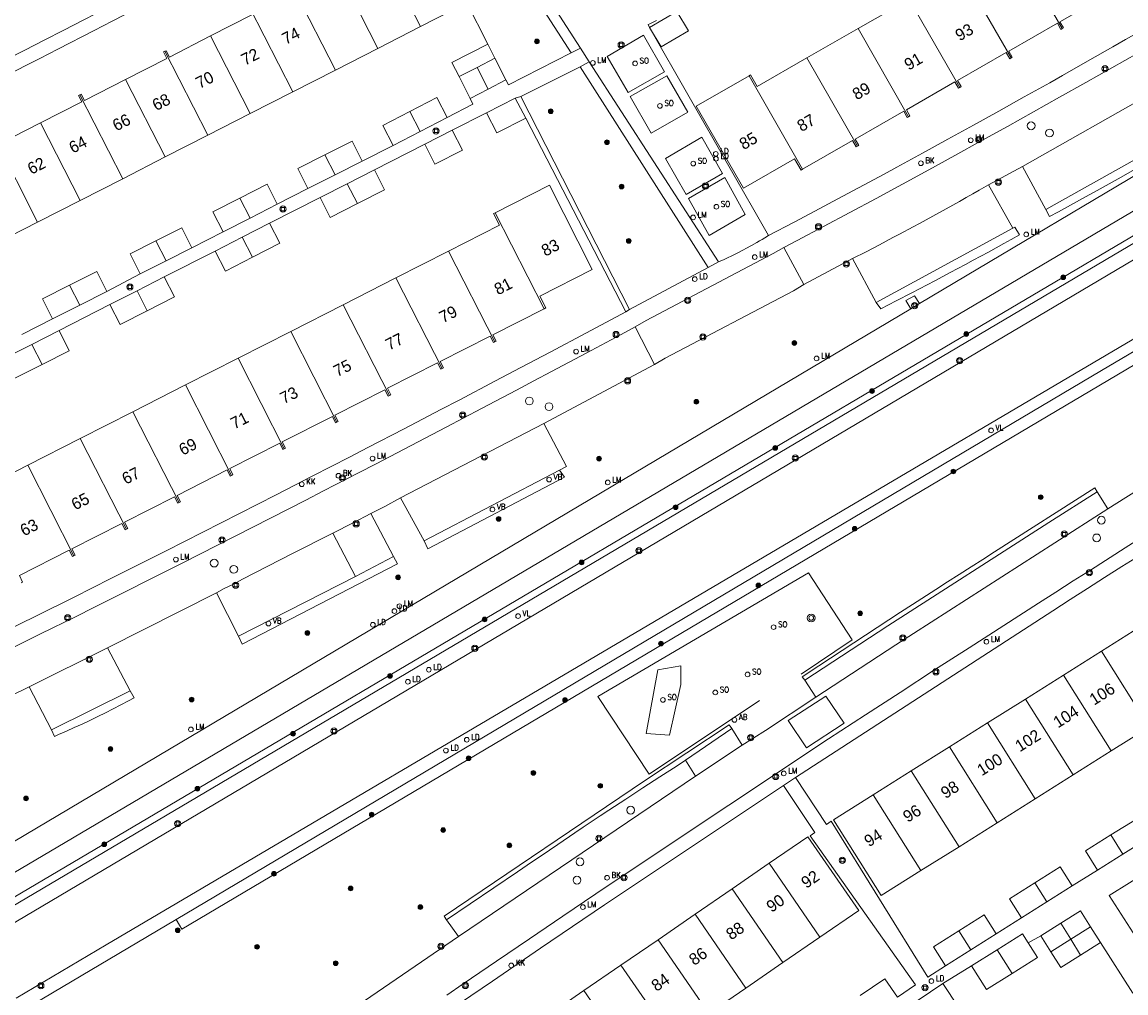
# Model space of a CAD drawing. Header units: metres. Extents: x 138165 to 154469, y 480134 to 494189.
# Tile 770 of 1056: x 145701 to 145819, y 488327 to 488431. Entities that reach past the tile are written whole.
import ezdxf

# ---------------------------------------------------------------- set-up
doc = ezdxf.new("R2010")
doc.units = ezdxf.units.M
doc.header["$LTSCALE"] = 0.001
doc.header["$MEASUREMENT"] = 0
for name, color, linetype, lineweight in [('Level 5', 7, 'Continuous', 0), ('TOP-L-terrein schutting raster hek leuning', 7, 'Continuous', 0), ('TOP-L-topo objecten punt', 7, 'Continuous', 0), ('TOP-L-topo objecten vlak', 7, 'Continuous', 0), ('TOP-L-verharding molgoot', 7, 'Continuous', 0), ('TOP-T-topo huisnummering naamgeving', 7, 'Continuous', 0)]:
    doc.layers.add(name, color=color, linetype=linetype, lineweight=lineweight)
doc.styles.add('Style-INTL_ISO', font='INTL_ISO.shx')
doc.styles.add('Style-STANDARD', font='STANDARD.shx')

# ---------------------------------------------------------------- blocks, each defined once
blk = doc.blocks.new('24')
at = {"layer": 'TOP-L-topo objecten punt', "color": 7, "linetype": 'Continuous', "lineweight": 0}
for radius in [0.025, 0.0182, 0.0115, 0.005]:
    blk.add_circle((0, 0), radius, dxfattribs=at)
blk = doc.blocks.new('129')
at = {"layer": 'TOP-L-topo objecten punt', "color": 7, "linetype": 'Continuous', "lineweight": 0}
blk.add_circle((0, 0), 0.025, dxfattribs=at)
at = {"layer": 'TOP-L-topo objecten punt', "color": 7, "linetype": 'Continuous', "lineweight": 0, "style": 'Style-STANDARD'}
blk.add_text('SO', height=0.06, dxfattribs=at).set_placement((0.0483, 0))
blk = doc.blocks.new('39')
at = {"layer": 'TOP-L-topo objecten punt', "color": 7, "linetype": 'Continuous', "lineweight": 0}
for p, q in [((0.0175, 0.0175), (-0.0175, 0.0175)), ((-0.0175, 0.0175), (-0.0175, -0.0175)), ((0.0175, 0.0175), (0.0175, -0.0175)), ((0.0175, -0.0175), (-0.0175, -0.0175))]:
    blk.add_line(p, q, dxfattribs=at)
blk.add_circle((0, 0), 0.0332, dxfattribs=at)
blk = doc.blocks.new('121')
at = {"layer": 'TOP-L-topo objecten punt', "color": 7, "linetype": 'Continuous', "lineweight": 0}
blk.add_circle((0, 0), 0.025, dxfattribs=at)
at = {"layer": 'TOP-L-topo objecten punt', "color": 7, "linetype": 'Continuous', "lineweight": 0, "style": 'Style-STANDARD'}
blk.add_text('LD', height=0.06, dxfattribs=at).set_placement((0.0483, 0))
blk = doc.blocks.new('*U13')
at = {"layer": 'Level 5', "color": 7, "linetype": 'Continuous', "lineweight": 0}
blk.add_circle((0, 0), 0.0415, dxfattribs=at)
blk = doc.blocks.new('150')
at = {"layer": 'Level 5', "color": 7, "linetype": 'Continuous', "lineweight": 0}
blk.add_blockref('*U13', (0, 0), dxfattribs=at)
blk = doc.blocks.new('72')
at = {"layer": 'TOP-L-topo objecten punt', "color": 7, "linetype": 'Continuous', "lineweight": 0}
blk.add_circle((0, 0), 0.025, dxfattribs=at)
at = {"layer": 'TOP-L-topo objecten punt', "color": 7, "linetype": 'Continuous', "lineweight": 0, "style": 'Style-STANDARD'}
blk.add_text('BK', height=0.06, dxfattribs=at).set_placement((0.0483, 0))
blk = doc.blocks.new('16')
at = {"layer": 'TOP-L-topo objecten punt', "color": 7, "linetype": 'Continuous', "lineweight": 0}
blk.add_circle((0, 0), 0.025, dxfattribs=at)
at = {"layer": 'TOP-L-topo objecten punt', "color": 7, "linetype": 'Continuous', "lineweight": 0, "style": 'Style-STANDARD'}
blk.add_text('LM', height=0.06, dxfattribs=at).set_placement((0.0483, 0))
blk = doc.blocks.new('15')
at = {"layer": 'TOP-L-topo objecten punt', "color": 7, "linetype": 'Continuous', "lineweight": 0}
blk.add_circle((0, 0), 0.025, dxfattribs=at)
at = {"layer": 'TOP-L-topo objecten punt', "color": 7, "linetype": 'Continuous', "lineweight": 0, "style": 'Style-STANDARD'}
blk.add_text('VL', height=0.06, dxfattribs=at).set_placement((0.0483, 0))
blk = doc.blocks.new('119')
at = {"layer": 'TOP-L-topo objecten punt', "color": 7, "linetype": 'Continuous', "lineweight": 0}
blk.add_circle((0, 0), 0.025, dxfattribs=at)
at = {"layer": 'TOP-L-topo objecten punt', "color": 7, "linetype": 'Continuous', "lineweight": 0, "style": 'Style-STANDARD'}
blk.add_text('KK', height=0.06, dxfattribs=at).set_placement((0.0483, 0))
blk = doc.blocks.new('14')
at = {"layer": 'TOP-L-topo objecten punt', "color": 7, "linetype": 'Continuous', "lineweight": 0}
blk.add_circle((0, 0), 0.025, dxfattribs=at)
at = {"layer": 'TOP-L-topo objecten punt', "color": 7, "linetype": 'Continuous', "lineweight": 0, "style": 'Style-STANDARD'}
blk.add_text('VB', height=0.06, dxfattribs=at).set_placement((0.0483, 0))
blk = doc.blocks.new('11')
at = {"layer": 'TOP-L-topo objecten punt', "color": 7, "linetype": 'Continuous', "lineweight": 0}
blk.add_circle((0, 0), 0.025, dxfattribs=at)
at = {"layer": 'TOP-L-topo objecten punt', "color": 7, "linetype": 'Continuous', "lineweight": 0, "style": 'Style-STANDARD'}
blk.add_text('AB', height=0.06, dxfattribs=at).set_placement((0.0483, 0))
blk = doc.blocks.new('27')
at = {"layer": 'TOP-L-topo objecten punt', "color": 7, "linetype": 'Continuous', "lineweight": 0}
for radius in [0.0415, 0.025]:
    blk.add_circle((0, 0), radius, dxfattribs=at)

msp = doc.modelspace()

# ---------------------------------------------------------------- linework, layer by layer
at = {"layer": 'TOP-L-terrein schutting raster hek leuning', "flags": 128}
for points in [[(145701.55, 488325.15), (145717.79, 488334.79), (145816.56, 488393.41), (145862.37, 488420.41)], [(145828.57, 488412.05), (145698.5, 488335.13), (145696.81, 488334.13)], [(145780.05, 488358.16), (145768.28, 488350.3), (145762.8, 488358.6), (145785.3, 488371.79), (145789.94, 488364.64), (145784.52, 488360.98)]]:
    msp.add_lwpolyline(points, dxfattribs=at)
at = {"layer": 'TOP-L-topo objecten vlak', "flags": 128}
for points in [[(145746.93, 488449.54), (145760.97, 488427.8)], [(145745.91, 488449.11), (145759.95, 488427.3)], [(145664.12, 488408.85), (145666.22, 488409.88), (145670.4, 488411.93), (145674.58, 488414), (145676.66, 488415.04), (145680.84, 488417.11), (145685.01, 488419.2), (145689.17, 488421.29), (145693.33, 488423.39), (145697.49, 488425.5), (145701.65, 488427.61), (145703.72, 488428.67), (145705.8, 488429.73), (145707.87, 488430.79), (145712.02, 488432.92), (145716.16, 488435.06), (145720.3, 488437.21), (145722.37, 488438.28), (145724.43, 488439.36), (145728.56, 488441.52), (145732.69, 488443.68), (145736.81, 488445.86), (145741.02, 488448.08)], [(145699.36, 488424.75), (145703.24, 488426.72), (145705.17, 488427.71), (145709.04, 488429.69), (145710.98, 488430.68), (145714.84, 488432.68), (145718.7, 488434.67), (145720.63, 488435.68), (145722.56, 488436.68), (145724.49, 488437.69), (145728.34, 488439.7), (145730.26, 488440.72), (145732.18, 488441.73), (145734.11, 488442.74), (145736.03, 488443.76), (145737.95, 488444.78), (145739.87, 488445.8), (145742.79, 488447.35)], [(145806.97, 488439.31), (145812.38, 488429.89)], [(145739.65, 488438.39), (145743.88, 488430.11)], [(145739.34, 488427.79), (145734.76, 488436.75)], [(145801.51, 488436.18), (145806.91, 488426.76)], [(145730.57, 488433.75), (145734.8, 488425.47)], [(145796.04, 488433.04), (145790.58, 488429.91)], [(145801.45, 488423.62), (145796.04, 488433.04)], [(145812.38, 488429.89), (145812.51, 488429.97), (145812.13, 488430.63), (145817.33, 488433.6), (145817.7, 488432.95), (145817.84, 488433.02)], [(145725.68, 488432.11), (145725.54, 488432.04), (145725.88, 488431.36), (145721.48, 488429.11)], [(145725.68, 488432.11), (145730.26, 488423.15)], [(145743.88, 488430.11), (145748.82, 488432.64)], [(145751.06, 488428.24), (145748.82, 488432.64)], [(145768.34, 488430.01), (145768.17, 488430.33), (145768.35, 488430.42), (145769.07, 488430.76)], [(145768.34, 488430.01), (145769.57, 488427.94), (145772.48, 488429.67), (145771.25, 488431.73), (145768.34, 488430.01)], [(145739.34, 488427.79), (145743.88, 488430.11)], [(145781.02, 488407.79), (145768.34, 488430.01)], [(145820.49, 488429.49), (145819.14, 488428.72), (145817.79, 488427.95), (145815.09, 488426.41), (145812.39, 488424.88), (145811.04, 488424.12), (145808.33, 488422.6), (145805.61, 488421.09), (145802.9, 488419.58), (145800.18, 488418.08), (145797.45, 488416.59), (145794.72, 488415.1), (145793.36, 488414.37), (145790.62, 488412.89), (145787.88, 488411.42), (145786.51, 488410.69), (145783.77, 488409.24), (145781.02, 488407.79)], [(145790.58, 488429.91), (145785.11, 488426.78)], [(145790.58, 488429.91), (145795.98, 488420.49)], [(145806.91, 488426.76), (145807.05, 488426.84), (145806.67, 488427.49), (145811.86, 488430.47), (145812.24, 488429.81), (145812.38, 488429.89)], [(145721.48, 488429.11), (145717.08, 488426.86), (145716.73, 488427.54), (145716.59, 488427.47)], [(145725.71, 488420.83), (145721.48, 488429.11)], [(145751.06, 488428.24), (145747.23, 488426.28), (145748.01, 488424.77)], [(145751.83, 488426.73), (145751.06, 488428.24)], [(145766.05, 488423.08), (145763.81, 488426.92), (145767.69, 488429.19), (145769.93, 488425.29), (145766.05, 488423.08)], [(145716.59, 488427.47), (145716.45, 488427.4), (145716.8, 488426.72), (145712.4, 488424.47)], [(145716.59, 488427.47), (145721.17, 488418.51)], [(145734.8, 488425.47), (145739.34, 488427.79)], [(145759.95, 488427.3), (145753.29, 488423.89), (145753, 488424.41)], [(145760.97, 488427.8), (145759.95, 488427.3)], [(145760.97, 488427.8), (145761.89, 488426.36)], [(145820.43, 488427.29), (145817.66, 488425.71), (145814.88, 488424.13), (145812.1, 488422.57), (145809.31, 488421), (145806.52, 488419.45), (145803.73, 488417.9), (145800.93, 488416.36), (145798.13, 488414.82), (145795.33, 488413.29), (145792.52, 488411.77), (145789.71, 488410.26), (145786.89, 488408.75), (145784.07, 488407.26), (145782.66, 488406.51)], [(145801.45, 488423.62), (145801.58, 488423.7), (145801.2, 488424.36), (145806.39, 488427.34), (145806.77, 488426.68), (145806.91, 488426.76)], [(145751.83, 488426.73), (145749.92, 488425.75)], [(145753, 488424.41), (145751.83, 488426.73)], [(145760.94, 488425.81), (145761.89, 488426.36)], [(145761.89, 488426.36), (145775.69, 488404.98)], [(145785.11, 488426.78), (145779.81, 488423.73), (145779.12, 488424.95), (145778.95, 488424.86)], [(145790.51, 488417.35), (145785.11, 488426.78)], [(145730.26, 488423.15), (145734.8, 488425.47)], [(145748.01, 488424.77), (145749.92, 488425.75)], [(145748.01, 488424.77), (145749.17, 488422.44)], [(145749.92, 488425.75), (145751.11, 488423.43)], [(145754.6, 488422.66), (145760.94, 488425.81)], [(145774.57, 488404.39), (145760.94, 488425.81)], [(145768.51, 488418.72), (145766.26, 488422.63), (145770.17, 488424.87), (145772.42, 488420.97), (145768.51, 488418.72)], [(145778.95, 488424.86), (145773.32, 488421.63), (145778.35, 488412.87), (145783.81, 488416), (145784.51, 488414.79), (145784.67, 488414.88)], [(145784.67, 488414.88), (145778.95, 488424.86)], [(145712.4, 488424.47), (145708, 488422.22), (145707.65, 488422.9), (145707.51, 488422.83)], [(145716.63, 488416.19), (145712.4, 488424.47)], [(145753, 488424.41), (145751.11, 488423.43)], [(145795.98, 488420.49), (145796.12, 488420.57), (145795.74, 488421.23), (145800.93, 488424.2), (145801.31, 488423.54), (145801.45, 488423.62)], [(145707.51, 488422.83), (145707.37, 488422.76), (145707.72, 488422.08), (145703.32, 488419.83)], [(145707.51, 488422.83), (145712.09, 488413.87)], [(145725.71, 488420.83), (145730.26, 488423.15)], [(145746.72, 488420.39), (145745.63, 488422.53), (145742.74, 488421.04)], [(145749.17, 488422.44), (145749.48, 488421.82), (145746.72, 488420.39)], [(145751.11, 488423.43), (145749.17, 488422.44)], [(145750.94, 488420.9), (145754, 488422.47)], [(145754, 488422.47), (145754.6, 488422.66)], [(145755.11, 488420.34), (145754, 488422.47)], [(145754.6, 488422.66), (145766.18, 488399.92)], [(145822.33, 488423.22), (145808.14, 488415.19)], [(145721.17, 488418.51), (145725.71, 488420.83)], [(145742.74, 488421.04), (145739.85, 488419.56), (145740.96, 488417.43)], [(145743.83, 488418.91), (145742.74, 488421.04)], [(145746.72, 488420.39), (145743.83, 488418.91)], [(145747.27, 488419.05), (145750.94, 488420.9)], [(145750.94, 488420.9), (145752.03, 488418.77), (145755.11, 488420.34)], [(145765.79, 488399.66), (145755.11, 488420.34)], [(145790.51, 488417.35), (145790.65, 488417.43), (145790.27, 488418.09), (145795.46, 488421.07), (145795.84, 488420.41), (145795.98, 488420.49)], [(145703.32, 488419.83), (145698.91, 488417.58), (145698.57, 488418.26), (145698.43, 488418.19)], [(145707.55, 488411.55), (145703.32, 488419.83)], [(145743.83, 488418.91), (145740.96, 488417.43)], [(145744.33, 488417.55), (145745.42, 488415.42), (145748.36, 488416.91), (145747.27, 488419.05)], [(145744.33, 488417.55), (145747.27, 488419.05)], [(145703.01, 488409.23), (145698.43, 488418.19)], [(145716.63, 488416.19), (145721.17, 488418.51)], [(145737.64, 488415.75), (145736.58, 488417.89), (145733.68, 488416.43)], [(145770.04, 488416.04), (145773.9, 488418.32), (145776.12, 488414.44), (145772.24, 488412.19), (145770.04, 488416.04)], [(145784.67, 488414.88), (145790, 488417.94), (145790.38, 488417.28), (145790.51, 488417.35)], [(145810.62, 488410.58), (145824.94, 488418.6)], [(145825.39, 488417.85), (145823.4, 488416.71), (145821.51, 488415.63), (145819.61, 488414.56), (145818.66, 488414.03), (145816.76, 488412.97), (145815.8, 488412.44), (145814.85, 488411.92), (145812.94, 488410.87), (145811.98, 488410.35), (145811.03, 488409.84), (145810.62, 488410.58)], [(145740.96, 488417.43), (145737.64, 488415.75)], [(145738.96, 488414.82), (145744.33, 488417.55)], [(145825.65, 488417.47), (145797.15, 488400.54)], [(145712.09, 488413.87), (145716.63, 488416.19)], [(145733.68, 488416.43), (145730.78, 488414.96), (145731.86, 488412.82)], [(145734.76, 488414.29), (145733.68, 488416.43)], [(145737.64, 488415.75), (145734.76, 488414.29)], [(145695.57, 488336.88), (145826.99, 488414.56), (145827.12, 488414.36)], [(145734.76, 488414.29), (145731.86, 488412.82)], [(145736.06, 488413.34), (145738.96, 488414.82)], [(145737.15, 488411.21), (145740.05, 488412.68), (145738.96, 488414.82)], [(145804.49, 488413.2), (145808.14, 488415.19)], [(145808.14, 488415.19), (145810.62, 488410.58)], [(145707.55, 488411.55), (145712.09, 488413.87)], [(145851.05, 488413.74), (145851.4, 488413.15), (145851.66, 488412.72), (145718.4, 488333.74), (145718.15, 488334.17), (145717.79, 488334.79)], [(145717.79, 488334.79), (145816.56, 488393.41), (145851.05, 488413.74)], [(145728.59, 488411.14), (145727.5, 488413.28), (145724.6, 488411.8)], [(145733.16, 488411.87), (145736.06, 488413.34)], [(145736.06, 488413.34), (145737.15, 488411.21)], [(145757.07, 488399.99), (145757.24, 488400.07), (145756.6, 488401.32), (145762.22, 488404.18), (145757.64, 488413.18), (145751.85, 488410.24)], [(145778.54, 488410.05), (145774.7, 488407.81), (145772.5, 488411.76), (145776.38, 488414.01), (145778.54, 488410.05)], [(145790, 488405.34), (145791.44, 488406.08), (145792.87, 488406.82), (145793.59, 488407.2), (145794.3, 488407.58), (145795.02, 488407.96), (145796.45, 488408.72), (145797.16, 488409.1), (145798.58, 488409.88), (145799.29, 488410.27), (145800.7, 488411.06), (145801.41, 488411.45), (145802.11, 488411.85), (145802.82, 488412.25), (145803.52, 488412.65), (145804.49, 488413.2)], [(145807.1, 488408.59), (145804.49, 488413.2)], [(145828.2, 488412.64), (145698.12, 488335.77), (145698.5, 488335.13)], [(145828.57, 488412.05), (145698.5, 488335.13)], [(145724.6, 488411.8), (145721.71, 488410.32), (145722.8, 488408.19)], [(145725.69, 488409.66), (145724.6, 488411.8)], [(145727.76, 488409.11), (145733.16, 488411.87)], [(145731.86, 488412.82), (145728.59, 488411.14)], [(145733.16, 488411.87), (145734.25, 488409.73), (145737.15, 488411.21)], [(145697.93, 488332.93), (145829.24, 488410.68)], [(145703.01, 488409.23), (145707.55, 488411.55)], [(145728.59, 488411.14), (145725.69, 488409.66)], [(145725.69, 488409.66), (145722.8, 488408.19)], [(145751.85, 488410.24), (145751.68, 488410.15), (145752.32, 488408.9), (145746.87, 488406.13)], [(145751.85, 488410.24), (145757.07, 488399.99)], [(145698.46, 488406.91), (145703.01, 488409.23)], [(145719.48, 488406.49), (145718.39, 488408.63), (145715.64, 488407.23)], [(145724.86, 488407.63), (145727.76, 488409.11)], [(145725.96, 488405.49), (145728.85, 488406.98), (145727.76, 488409.11)], [(145792.52, 488400.67), (145793.01, 488399.97), (145793.83, 488400.39), (145794.66, 488400.82), (145796.31, 488401.67), (145797.13, 488402.1), (145797.96, 488402.53), (145798.78, 488402.97), (145800.42, 488403.84), (145801.24, 488404.27), (145802.05, 488404.71), (145802.87, 488405.16), (145804.5, 488406.04), (145805.32, 488406.49), (145806.13, 488406.94), (145806.94, 488407.39), (145807.81, 488407.88), (145807.33, 488408.71), (145807.1, 488408.59)], [(145792.52, 488400.67), (145807.1, 488408.59)], [(145715.64, 488407.23), (145712.89, 488405.84), (145713.97, 488403.7)], [(145716.72, 488405.09), (145715.64, 488407.23)], [(145722.8, 488408.19), (145719.48, 488406.49)], [(145721.96, 488406.14), (145724.86, 488407.63)], [(145725.96, 488405.49), (145724.86, 488407.63)], [(145775.69, 488404.98), (145776.29, 488405.25), (145776.58, 488405.39), (145777.17, 488405.68), (145777.46, 488405.83), (145777.76, 488405.97), (145778.34, 488406.28), (145778.62, 488406.43), (145779.2, 488406.74), (145779.77, 488407.06), (145780.06, 488407.22), (145780.34, 488407.39), (145780.62, 488407.55), (145781.02, 488407.79)], [(145716.52, 488403.38), (145721.96, 488406.14)], [(145719.48, 488406.49), (145716.72, 488405.09)], [(145721.96, 488406.14), (145723.07, 488404.01), (145725.96, 488405.49)], [(145746.87, 488406.13), (145741.26, 488403.27)], [(145746.87, 488406.13), (145751.8, 488396.45)], [(145782.66, 488406.51), (145781.53, 488405.9), (145767.97, 488398.73), (145766.81, 488398.06)], [(145784.8, 488402.56), (145782.66, 488406.51)], [(145716.72, 488405.09), (145713.97, 488403.7)], [(145775.69, 488404.98), (145774.57, 488404.39)], [(145784.8, 488402.56), (145790, 488405.34)], [(145790, 488405.34), (145792.52, 488400.67)], [(145832.94, 488404.39), (145710.34, 488332.08), (145700.71, 488326.37)], [(145710.41, 488401.84), (145709.32, 488403.98), (145706.42, 488402.51)], [(145713.97, 488403.7), (145710.41, 488401.84)], [(145774.57, 488404.39), (145766.18, 488399.92)], [(145706.42, 488402.51), (145703.52, 488401.04), (145704.6, 488398.9)], [(145706.42, 488402.51), (145707.5, 488400.37)], [(145713.63, 488401.91), (145716.52, 488403.38)], [(145714.72, 488399.77), (145717.62, 488401.25), (145716.52, 488403.38)], [(145741.26, 488403.27), (145735.64, 488400.42)], [(145741.26, 488403.27), (145746.18, 488393.59)], [(145768.85, 488394.04), (145770, 488394.71), (145783.7, 488401.91), (145784.8, 488402.56)], [(145710.41, 488401.84), (145707.5, 488400.37)], [(145710.72, 488400.43), (145713.63, 488401.91)], [(145713.63, 488401.91), (145714.72, 488399.77)], [(145783.91, 488349.93), (145811.36, 488367.74), (145813.22, 488368.93), (145815.06, 488370.11), (145816.9, 488371.28), (145818.74, 488372.45), (145820.59, 488373.62), (145822.43, 488374.79), (145826.13, 488377.12), (145829.83, 488379.44), (145831.68, 488380.6), (145835.38, 488382.91), (145837.23, 488384.07), (145840.94, 488386.37), (145842.8, 488387.52), (145846.52, 488389.81), (145848.38, 488390.96), (145850.24, 488392.1), (145853.96, 488394.38), (145855.83, 488395.52), (145857.69, 488396.65), (145861.43, 488398.92), (145863.29, 488400.05), (145867.03, 488402.3)], [(145797.15, 488400.54), (145796.6, 488401.37), (145795.67, 488400.85), (145796.2, 488399.97)], [(145796.2, 488399.97), (145694.54, 488339.6)], [(145707.5, 488400.37), (145704.6, 488398.9)], [(145705.3, 488397.65), (145710.72, 488400.43)], [(145710.72, 488400.43), (145711.82, 488398.29), (145714.72, 488399.77)], [(145735.64, 488400.42), (145730.03, 488397.56)], [(145735.64, 488400.42), (145740.57, 488390.74)], [(145751.8, 488396.45), (145751.94, 488396.52), (145751.59, 488397.2), (145757.07, 488399.99)], [(145797.15, 488400.54), (145796.2, 488399.97)], [(145765.79, 488399.66), (145761.6, 488397.42), (145757.72, 488395.36), (145753.83, 488393.31), (145751.89, 488392.28), (145747.99, 488390.24), (145746.05, 488389.22), (145742.15, 488387.18), (145738.25, 488385.16), (145736.3, 488384.15), (145732.39, 488382.13), (145728.48, 488380.13), (145724.57, 488378.13), (145722.61, 488377.13), (145720.65, 488376.13), (145716.73, 488374.15), (145712.81, 488372.17), (145710.84, 488371.18), (145706.91, 488369.21), (145702.98, 488367.25), (145701.01, 488366.27), (145699.04, 488365.29), (145695.1, 488363.35), (145691.16, 488361.41)], [(145704.6, 488398.9), (145701.31, 488397.22)], [(145766.18, 488399.92), (145765.79, 488399.66)], [(145766.81, 488398.06), (145765.31, 488397.25), (145761.58, 488395.26), (145757.85, 488393.27), (145755.98, 488392.28), (145754.11, 488391.29), (145750.38, 488389.32), (145748.51, 488388.33), (145746.63, 488387.35), (145742.89, 488385.39), (145739.14, 488383.44), (145737.26, 488382.47), (145733.51, 488380.53), (145731.63, 488379.56), (145729.75, 488378.59), (145725.98, 488376.67), (145722.22, 488374.75), (145718.45, 488372.83), (145714.67, 488370.93), (145712.79, 488369.98), (145709.01, 488368.08), (145707.12, 488367.14), (145703.33, 488365.26), (145699.54, 488363.38)], [(145702.4, 488396.18), (145705.3, 488397.65)], [(145703.49, 488394.04), (145706.39, 488395.51), (145705.3, 488397.65)], [(145766.81, 488398.06), (145768.85, 488394.04)], [(145730.03, 488397.56), (145724.41, 488394.7)], [(145734.95, 488387.88), (145730.03, 488397.56)], [(145746.18, 488393.59), (145746.32, 488393.67), (145745.98, 488394.34), (145751.31, 488397.06), (145751.66, 488396.38), (145751.8, 488396.45)], [(145699.49, 488394.7), (145702.4, 488396.18)], [(145702.4, 488396.18), (145703.49, 488394.04)], [(145699.49, 488394.7), (145700.59, 488392.57), (145703.49, 488394.04)], [(145724.41, 488394.7), (145718.8, 488391.85)], [(145729.34, 488385.02), (145724.41, 488394.7)], [(145740.57, 488390.74), (145740.71, 488390.81), (145740.36, 488391.49), (145745.7, 488394.2), (145746.04, 488393.52), (145746.18, 488393.59)], [(145757.03, 488387.73), (145768.85, 488394.04)], [(145718.8, 488391.85), (145713.18, 488388.99)], [(145723.72, 488382.17), (145718.8, 488391.85)], [(145734.95, 488387.88), (145735.09, 488387.95), (145734.75, 488388.63), (145740.08, 488391.34), (145740.43, 488390.67), (145740.57, 488390.74)], [(145713.18, 488388.99), (145707.57, 488386.13)], [(145713.18, 488388.99), (145718.11, 488379.31)], [(145729.34, 488385.02), (145729.48, 488385.09), (145729.13, 488385.77), (145734.47, 488388.49), (145734.81, 488387.81), (145734.95, 488387.88)], [(145757.03, 488387.73), (145741.76, 488379.79)], [(145758.7, 488382.74), (145759.48, 488383.15), (145757.03, 488387.73)], [(145831.84, 488387.8), (145817.23, 488378.62)], [(145707.57, 488386.13), (145701.95, 488383.28)], [(145707.57, 488386.13), (145712.49, 488376.45)], [(145723.72, 488382.17), (145723.86, 488382.24), (145723.52, 488382.92), (145728.85, 488385.63), (145729.2, 488384.95), (145729.34, 488385.02)], [(145701.95, 488383.28), (145696.34, 488380.42)], [(145706.88, 488373.6), (145701.95, 488383.28)], [(145718.11, 488379.31), (145718.25, 488379.38), (145717.9, 488380.06), (145723.24, 488382.77), (145723.58, 488382.1), (145723.72, 488382.17)], [(145758.7, 488382.74), (145759.24, 488381.99), (145744.67, 488374.37), (145744.27, 488375.2)], [(145744.27, 488375.2), (145758.7, 488382.74)], [(145712.49, 488376.45), (145712.63, 488376.53), (145712.29, 488377.2), (145717.62, 488379.92), (145717.97, 488379.24), (145718.11, 488379.31)], [(145816.1, 488380.44), (145815.86, 488380.86), (145805.16, 488374.03), (145803.9, 488373.23), (145802.64, 488372.43), (145801.39, 488371.62), (145800.13, 488370.82), (145798.88, 488370.02), (145796.38, 488368.4), (145795.13, 488367.59), (145793.88, 488366.78), (145791.38, 488365.15), (145788.89, 488363.51), (145787.65, 488362.69), (145786.41, 488361.86), (145784.63, 488360.68), (145784.91, 488360.33)], [(145816.1, 488380.44), (145810.94, 488377.15), (145793.78, 488366.12), (145784.91, 488360.33)], [(145817.23, 488378.62), (145816.1, 488380.44)], [(145738.58, 488378.14), (145740.08, 488378.89), (145741.76, 488379.79)], [(145741.76, 488379.79), (145744.27, 488375.2)], [(145738.58, 488378.14), (145736.7, 488377.14), (145734.51, 488376.03)], [(145741.01, 488373.55), (145738.58, 488378.14)], [(145786.08, 488358.53), (145794.61, 488364.1), (145817.23, 488378.62)], [(145706.88, 488373.6), (145707.02, 488373.67), (145706.67, 488374.34), (145712.01, 488377.06), (145712.35, 488376.38), (145712.49, 488376.45)], [(145722.12, 488369.67), (145722.94, 488370.12), (145723.93, 488370.57), (145724.87, 488371.11), (145730.22, 488373.85), (145734.51, 488376.03)], [(145734.51, 488376.03), (145736.93, 488371.39)], [(145746.69, 488326.7), (145748.45, 488327.91), (145750.22, 488329.12), (145751.98, 488330.32), (145755.52, 488332.73), (145757.29, 488333.93), (145759.06, 488335.13), (145762.6, 488337.53), (145766.15, 488339.92), (145787.44, 488354.05), (145791.39, 488356.63), (145795.07, 488359.03), (145798.75, 488361.42), (145802.44, 488363.8), (145806.13, 488366.18), (145809.83, 488368.55), (145811.68, 488369.73), (145813.54, 488370.92), (145815.39, 488372.09), (145819.1, 488374.45), (145820.95, 488375.62)], [(145701.26, 488370.74), (145701.4, 488370.81), (145701.06, 488371.49), (145706.39, 488374.2), (145706.74, 488373.53), (145706.88, 488373.6)], [(145741.01, 488373.55), (145741.43, 488372.74), (145724.84, 488364.19), (145724.46, 488365.02)], [(145736.93, 488371.39), (145741.01, 488373.55)], [(145724.46, 488365.02), (145736.93, 488371.39)], [(145710.46, 488363.79), (145722.12, 488369.67)], [(145722.12, 488369.67), (145724.46, 488365.02)], [(145820.64, 488365.98), (145816.58, 488363.42)], [(145702.11, 488359.61), (145710.46, 488363.79)], [(145712.89, 488359.18), (145710.46, 488363.79)], [(145816.58, 488363.42), (145812.52, 488360.87)], [(145821.67, 488355.33), (145816.58, 488363.42)], [(145767.96, 488354.64), (145770.45, 488354.47), (145771.67, 488359.87), (145771.67, 488361.85), (145769.22, 488361.44), (145767.96, 488354.64)], [(145784.91, 488360.33), (145786.08, 488358.53)], [(145812.52, 488360.87), (145808.45, 488358.31)], [(145817.61, 488352.77), (145812.52, 488360.87)], [(145694.45, 488355.87), (145702.11, 488359.61)], [(145702.11, 488359.61), (145704.48, 488355.02)], [(145712.89, 488359.18), (145713.32, 488358.44), (145712.72, 488358.12), (145711.9, 488357.69), (145711.08, 488357.27), (145710.26, 488356.85), (145709.43, 488356.45), (145708.6, 488356.04), (145707.77, 488355.65), (145707.35, 488355.46), (145706.93, 488355.27), (145706.09, 488354.89), (145705.25, 488354.52), (145704.82, 488354.33), (145704.48, 488355.02)], [(145704.48, 488355.02), (145712.89, 488359.18)], [(145786.08, 488358.53), (145780.69, 488354.95), (145778.23, 488353.38)], [(145787.14, 488358.63), (145789.1, 488355.73), (145785.07, 488353.12), (145783.14, 488356.03), (145787.14, 488358.63)], [(145808.45, 488358.31), (145804.39, 488355.76)], [(145808.45, 488358.31), (145813.55, 488350.22)], [(145777.12, 488355.17), (145776.81, 488355.55), (145767.79, 488349.59), (145746.41, 488335.13), (145746.65, 488334.74)], [(145804.39, 488355.76), (145800.33, 488353.2)], [(145809.48, 488347.66), (145804.39, 488355.76)], [(145817.61, 488352.77), (145821.67, 488355.33)], [(145772.17, 488351.78), (145777.12, 488355.17)], [(145777.12, 488355.17), (145778.23, 488353.38)], [(145778.23, 488353.38), (145773.23, 488350.08)], [(145800.33, 488353.2), (145796.27, 488350.65)], [(145800.33, 488353.2), (145805.42, 488345.11)], [(145772.17, 488351.78), (145771.26, 488351.2), (145769.43, 488350.02), (145767.61, 488348.83), (145765.79, 488347.64), (145763.97, 488346.44), (145763.06, 488345.84), (145761.25, 488344.63), (145760.35, 488344.02), (145758.55, 488342.8), (145756.75, 488341.58), (145755.85, 488340.96), (145754.24, 488339.85), (145746.65, 488334.74)], [(145773.23, 488350.08), (145772.17, 488351.78)], [(145813.55, 488350.22), (145817.61, 488352.77)], [(145796.27, 488350.65), (145792.2, 488348.09)], [(145801.36, 488342.55), (145796.27, 488350.65)], [(145773.23, 488350.08), (145747.93, 488332.95)], [(145782.64, 488349.08), (145783.91, 488349.93)], [(145799.91, 488329.82), (145798.03, 488328.63), (145787.73, 488345.26), (145787.21, 488344.92), (145783.91, 488349.93)], [(145809.48, 488347.66), (145813.55, 488350.22)], [(145718.49, 488305.14), (145721.03, 488306.94), (145724.4, 488309.33), (145727.78, 488311.71), (145729.47, 488312.9), (145732.86, 488315.28), (145736.25, 488317.64), (145739.64, 488320), (145741.34, 488321.18), (145744.74, 488323.53), (145748.15, 488325.87), (145751.56, 488328.21), (145753.26, 488329.38), (145756.68, 488331.7), (145760.1, 488334.03), (145763.53, 488336.34), (145765.24, 488337.49), (145782.64, 488349.08)], [(145782.64, 488349.08), (145785.96, 488344.08), (145785.48, 488343.72), (145796.72, 488327.8), (145794.81, 488326.48)], [(145792.2, 488348.09), (145787.95, 488345.42), (145793.04, 488337.33), (145797.29, 488340)], [(145792.2, 488348.09), (145797.29, 488340)], [(145805.42, 488345.11), (145809.48, 488347.66)], [(145801.36, 488342.55), (145805.42, 488345.11)], [(145821.57, 488343.46), (145820.29, 488345.5), (145817.58, 488343.8)], [(145786.52, 488332.9), (145790.66, 488335.74), (145785.24, 488343.62), (145781.11, 488340.78)], [(145817.58, 488343.8), (145814.87, 488342.1), (145816.15, 488340.06)], [(145817.58, 488343.8), (145818.86, 488341.76)], [(145821.57, 488343.46), (145818.86, 488341.76)], [(145797.29, 488340), (145801.36, 488342.55)], [(145818.86, 488341.76), (145816.15, 488340.06)], [(145781.11, 488340.78), (145777.15, 488338.06)], [(145786.52, 488332.9), (145781.11, 488340.78)], [(145813.44, 488338.37), (145812.16, 488340.39), (145809.45, 488338.69)], [(145816.15, 488340.06), (145813.44, 488338.37)], [(145820.92, 488331.86), (145817.39, 488337.34), (145821.74, 488340.05)], [(145809.45, 488338.69), (145806.75, 488336.99), (145808.03, 488334.95)], [(145809.45, 488338.69), (145810.73, 488336.66)], [(145777.15, 488338.06), (145773.19, 488335.34)], [(145777.15, 488338.06), (145782.56, 488330.18)], [(145813.44, 488338.37), (145810.73, 488336.66)], [(145810.73, 488336.66), (145808.03, 488334.95)], [(145773.19, 488335.34), (145769.24, 488332.62)], [(145773.19, 488335.34), (145778.61, 488327.46)], [(145805.32, 488333.25), (145804.03, 488335.28), (145801.33, 488333.56)], [(145812.22, 488334.37), (145814.34, 488335.7), (145815.4, 488334.01)], [(145701.4, 488325.06), (145701.55, 488325.15), (145717.79, 488334.79)], [(145746.65, 488334.74), (145747.93, 488332.95)], [(145808.03, 488334.95), (145805.32, 488333.25)], [(145810.1, 488333.03), (145812.22, 488334.37)], [(145812.22, 488334.37), (145813.28, 488332.67)], [(145813.28, 488332.67), (145815.4, 488334.01)], [(145815.4, 488334.01), (145816.47, 488332.31)], [(145747.93, 488332.95), (145735.3, 488324.31)], [(145782.56, 488330.18), (145786.52, 488332.9)], [(145801.33, 488333.56), (145798.63, 488331.85), (145799.91, 488329.82)], [(145801.33, 488333.56), (145802.61, 488331.54)], [(145805.32, 488333.25), (145802.61, 488331.54)], [(145805.42, 488331.55), (145808.13, 488333.25), (145808.75, 488332.27)], [(145808.75, 488332.27), (145810.1, 488333.03)], [(145810.1, 488333.03), (145811.16, 488331.34)], [(145769.24, 488332.62), (145765.28, 488329.9)], [(145774.65, 488324.74), (145769.24, 488332.62)], [(145807.02, 488329.01), (145809.73, 488330.71), (145808.75, 488332.27)], [(145811.16, 488331.34), (145813.28, 488332.67)], [(145813.28, 488332.67), (145814.34, 488330.98)], [(145814.34, 488330.98), (145816.47, 488332.31)], [(145816.47, 488332.31), (145819.9, 488326.93)], [(145802.61, 488331.54), (145799.91, 488329.82)], [(145802.71, 488329.84), (145805.42, 488331.55)], [(145805.42, 488331.55), (145807.02, 488329.01)], [(145811.16, 488331.34), (145812.22, 488329.64), (145814.34, 488330.98)], [(145765.28, 488329.9), (145761.33, 488327.18)], [(145765.28, 488329.9), (145770.7, 488322.02)], [(145778.61, 488327.46), (145782.56, 488330.18)], [(145799.65, 488327.93), (145802.71, 488329.84)], [(145802.71, 488329.84), (145804.31, 488327.3), (145807.02, 488329.01)], [(145794.81, 488326.48), (145793.45, 488328.46), (145790.82, 488326.65)], [(145761.33, 488327.18), (145757.37, 488324.47)], [(145766.74, 488319.31), (145761.33, 488327.18)], [(145774.65, 488324.74), (145778.61, 488327.46)], [(145796.99, 488326.16), (145799.65, 488327.93)], [(145798.65, 488323.66), (145801.32, 488325.43), (145799.65, 488327.93)]]:
    msp.add_lwpolyline(points, dxfattribs=at)
at = {"layer": 'TOP-L-verharding molgoot', "flags": 128}
for points in [[(145786.08, 488358.53), (145794.61, 488364.1), (145817.23, 488378.62)], [(145773.23, 488350.08), (145747.93, 488332.95)]]:
    msp.add_lwpolyline(points, dxfattribs=at)

# ---------------------------------------------------------------- block references
at = {"layer": 'TOP-L-topo objecten punt', "xscale": 10, "yscale": 10, "zscale": 10}
for name, p in [('24', (145756.3, 488428.53)), ('39', (145765.3, 488428.16)), ('16', (145762.28, 488426.23)), ('129', (145766.79, 488426.18)), ('39', (145816.95, 488425.61)), ('24', (145757.79, 488421.07)), ('129', (145769.44, 488421.64)), ('39', (145745.54, 488418.97)), ('150', (145809.06, 488419.52)), ('150', (145811.02, 488418.75)), ('24', (145763.78, 488417.77)), ('16', (145802.61, 488417.98)), ('39', (145803.47, 488418.05)), ('121', (145775.4, 488416.52)), ('121', (145775.42, 488416)), ('129', (145773, 488415.48)), ('72', (145797.29, 488415.52)), ('24', (145765.34, 488413.03)), ('39', (145774.3, 488413.08)), ('39', (145805.56, 488413.5)), ('39', (145729.2, 488410.63)), ('129', (145775.46, 488410.87)), ('16', (145772.98, 488409.73)), ('39', (145786.36, 488408.73)), ('16', (145808.54, 488407.93)), ('24', (145766.11, 488407.23)), ('16', (145779.55, 488405.51)), ('39', (145789.34, 488404.77)), ('121', (145773.16, 488403.15)), ('24', (145812.48, 488403.35)), ('39', (145712.86, 488402.32)), ('39', (145772.39, 488400.88)), ('39', (145796.63, 488400.32)), ('39', (145764.76, 488397.24)), ('39', (145774.02, 488396.98)), ('24', (145783.79, 488396.33)), ('24', (145802.13, 488397.29)), ('16', (145760.49, 488395.41)), ('16', (145786.16, 488394.68)), ('39', (145801.42, 488394.45)), ('39', (145765.98, 488392.29)), ('150', (145755.49, 488390.14)), ('24', (145792.08, 488391.2)), ('150', (145757.6, 488389.54)), ('24', (145773.33, 488390.05)), ('39', (145748.39, 488388.63)), ('15', (145804.78, 488386.99)), ('24', (145781.74, 488385.13)), ('16', (145738.76, 488383.99)), ('39', (145750.69, 488384.15)), ('24', (145762.94, 488383.98)), ('39', (145783.9, 488384.05)), ('72', (145735.12, 488382.15)), ('14', (145757.61, 488381.74)), ('24', (145800.76, 488382.61)), ('119', (145731.21, 488381.25)), ('39', (145735.54, 488381.92)), ('16', (145763.86, 488381.44)), ('24', (145810.09, 488379.87)), ('14', (145751.56, 488378.56)), ('24', (145771.11, 488378.8)), ('24', (145752.22, 488377.55)), ('150', (145816.56, 488377.41)), ('39', (145737.01, 488377.02)), ('24', (145790.23, 488376.5)), ('39', (145722.69, 488375.3)), ('39', (145812.59, 488375.93)), ('150', (145816.05, 488375.52)), ('39', (145767.19, 488374.16)), ('16', (145717.77, 488373.21)), ('150', (145721.86, 488372.83)), ('24', (145761.07, 488372.91)), ('150', (145723.95, 488372.16)), ('39', (145815.28, 488371.8)), ('39', (145724.15, 488370.47)), ('24', (145741.49, 488371.31)), ('24', (145779.95, 488370.44)), ('121', (145741.09, 488367.7)), ('16', (145741.63, 488368.23)), ('39', (145706.21, 488366.99)), ('14', (145727.65, 488366.38)), ('24', (145750.72, 488366.82)), ('15', (145754.29, 488367.17)), ('27', (145785.58, 488366.97)), ('24', (145790.81, 488367.47)), ('121', (145738.8, 488366.24)), ('129', (145781.57, 488365.99)), ('24', (145731.81, 488365.37)), ('39', (145795.36, 488364.84)), ('16', (145804.29, 488364.44)), ('39', (145749.68, 488363.74)), ('24', (145769.55, 488364.23)), ('39', (145708.52, 488362.55)), ('121', (145744.77, 488361.45)), ('129', (145778.8, 488360.94)), ('39', (145798.89, 488361.22)), ('24', (145740.63, 488360.78)), ('121', (145742.53, 488360.16)), ('129', (145769.76, 488358.22)), ('129', (145775.35, 488359.02)), ('24', (145719.45, 488358.26)), ('24', (145759.31, 488358.21)), ('11', (145777.39, 488356.09)), ('16', (145719.38, 488355.07)), ('39', (145734.65, 488354.9)), ('24', (145730.28, 488354.61)), ('121', (145748.82, 488353.97)), ('39', (145779.12, 488354.2)), ('24', (145710.79, 488352.99)), ('121', (145746.6, 488352.82)), ('24', (145749.01, 488351.99)), ('24', (145755.93, 488350.43)), ('16', (145782.65, 488350.37)), ('24', (145763.07, 488349.05)), ('39', (145781.79, 488350.04)), ('24', (145720.07, 488348.74)), ('24', (145701.78, 488347.71)), ('24', (145738.67, 488345.98)), ('150', (145766.31, 488346.45)), ('39', (145717.96, 488345.02)), ('24', (145746.3, 488344.32)), ('39', (145762.93, 488343.44)), ('24', (145710.12, 488342.81)), ('24', (145753.37, 488342.69)), ('150', (145760.9, 488340.93)), ('39', (145788.91, 488341.1)), ('24', (145728.24, 488339.66)), ('150', (145760.58, 488338.98)), ('72', (145763.79, 488339.23)), ('39', (145765.59, 488339.25)), ('24', (145736.42, 488338.1)), ('24', (145743.87, 488336.1)), ('16', (145761.21, 488336.1)), ('24', (145717.97, 488333.63)), ('24', (145726.44, 488331.86)), ('39', (145746.06, 488331.91)), ('119', (145753.57, 488329.87)), ('24', (145734.83, 488330.11)), ('121', (145798.41, 488328.21)), ('39', (145703.36, 488327.7)), ('39', (145748.67, 488327.73)), ('39', (145797.74, 488327.5))]:
    msp.add_blockref(name, p, dxfattribs=at)

# ---------------------------------------------------------------- texts
at = {"layer": 'TOP-T-topo huisnummering naamgeving', "style": 'Style-INTL_ISO'}
for s, rotation, p in [('74', 27, (145729.5, 488428.15)), ('93', 29.8, (145801.42, 488428.52)), ('72', 27, (145725.14, 488425.92)), ('91', 29.8, (145795.98, 488425.4)), ('70', 27, (145720.3, 488423.45)), ('89', 29.8, (145790.44, 488422.23)), ('68', 27, (145715.66, 488421.08)), ('66', 27, (145711.41, 488418.91)), ('87', 29.8, (145784.54, 488418.84)), ('85', 29.8, (145778.37, 488416.91)), ('64', 27, (145706.77, 488416.54)), ('62', 27, (145702.34, 488414.28)), ('83', 26.9, (145757.19, 488405.54)), ('81', 26.9, (145752.15, 488401.41)), ('79', 26.9, (145746.28, 488398.43)), ('77', 26.9, (145740.54, 488395.5)), ('75', 26.9, (145734.99, 488392.68)), ('73', 26.9, (145729.29, 488389.78)), ('71', 26.9, (145724.01, 488387.09)), ('69', 26.9, (145718.5, 488384.29)), ('67', 26.9, (145712.42, 488381.19)), ('65', 26.9, (145707.02, 488378.45)), ('63', 26.9, (145701.55, 488375.67)), ('106', 32.1, (145815.78, 488357.6)), ('104', 32.1, (145811.92, 488355.17)), ('102', 32.1, (145807.85, 488352.62)), ('100', 32.1, (145803.79, 488350.06)), ('98', 32.1, (145799.92, 488347.63)), ('96', 32.1, (145795.88, 488345.09)), ('94', 32.1, (145791.74, 488342.48)), ('92', 34.4, (145785.06, 488338.04)), ('90', 34.5, (145781.35, 488335.48)), ('88', 34.4, (145777.04, 488332.53)), ('86', 34.5, (145773.09, 488329.81)), ('84', 34.4, (145769.07, 488327.04))]:
    msp.add_text(s, height=1.25, rotation=rotation, dxfattribs=at).set_placement(p)

doc.saveas('drawing.dxf')
